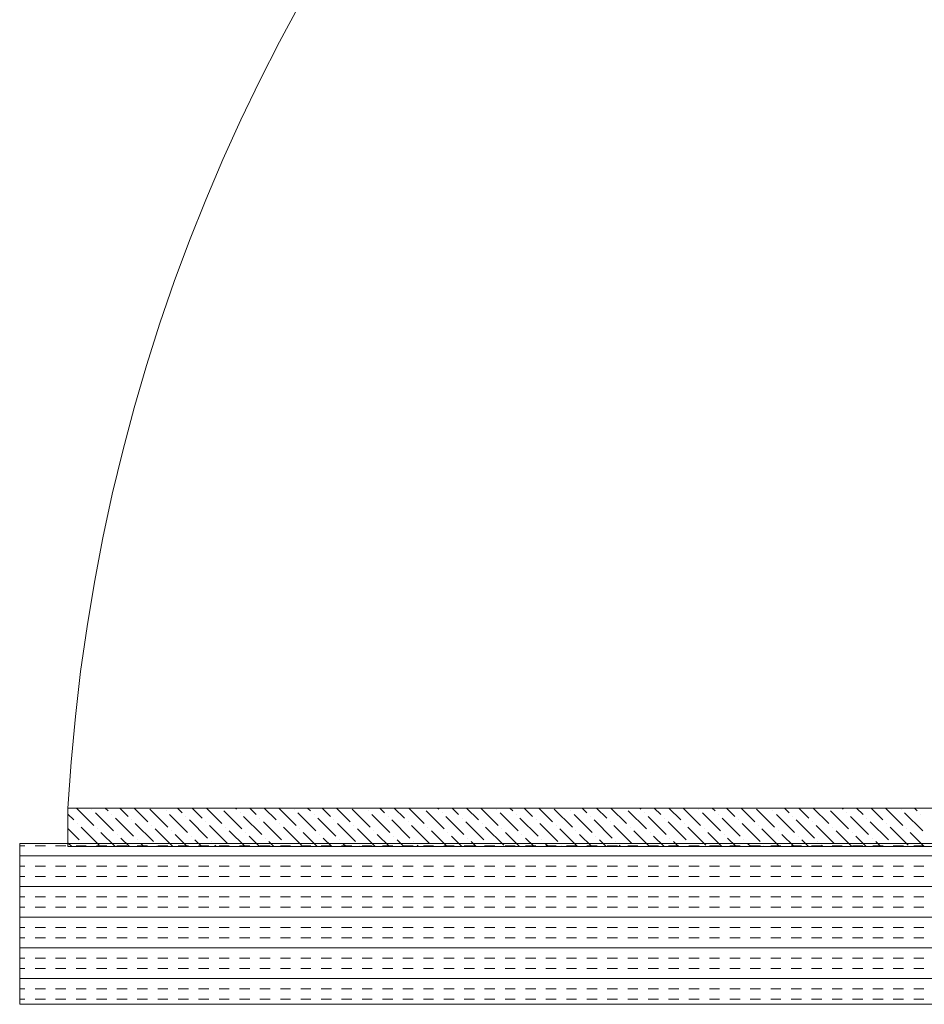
# Model space of a CAD drawing. Extents: x 3940905 to 4145695, y 925352 to 1109797.
# Tile 597 of 656: x 4013273 to 4013554, y 1100686 to 1100992. Entities that reach past the tile are written whole.
import ezdxf

# ---------------------------------------------------------------- set-up
doc = ezdxf.new("R2010")
doc.units = 0
doc.header["$LTSCALE"] = 750
doc.header["$MEASUREMENT"] = 0
doc.layers.add('CKD Equipments', color=252, linetype='CONTINUOUS', lineweight=0)

msp = doc.modelspace()

# ---------------------------------------------------------------- linework, layer by layer
at = {"layer": 'CKD Equipments'}
for p, q in [((4013288.36, 1100734.98), (4013288.36, 1100746.98)), ((4013288.36, 1100746.98), (4013857.36, 1100746.98)), ((4013873.36, 1100735.98), (4013273.36, 1100735.98)), ((4013273.36, 1100735.98), (4013273.36, 1100685.98)), ((4013857.36, 1100734.98), (4013288.36, 1100734.98)), ((4013273.36, 1100685.98), (4013873.36, 1100685.98))]:
    msp.add_line(p, q, dxfattribs=at)
at = {"layer": 'CKD Equipments', "color": 55, "linetype": 'Continuous'}
for p, q in [((4013290.99, 1100746.98), (4013296.38, 1100741.59)), ((4013295.81, 1100746.64), (4013295.81, 1100746.64)), ((4013299.97, 1100746.98), (4013300.87, 1100746.08)), ((4013304.46, 1100746.98), (4013307.04, 1100744.39)), ((4013308.95, 1100746.98), (4013313.21, 1100742.71)), ((4013313.78, 1100746.64), (4013319.39, 1100741.03)), ((4013322.42, 1100746.98), (4013323.88, 1100745.52)), ((4013326.91, 1100746.98), (4013330.05, 1100743.83)), ((4013331.4, 1100746.98), (4013336.23, 1100742.15)), ((4013340.38, 1100746.98), (4013340.72, 1100746.64)), ((4013344.87, 1100746.98), (4013346.89, 1100744.95)), ((4013349.36, 1100746.98), (4013353.06, 1100743.27)), ((4013353.85, 1100746.98), (4013359.24, 1100741.59)), ((4013358.68, 1100746.64), (4013358.68, 1100746.64)), ((4013362.83, 1100746.98), (4013363.73, 1100746.08)), ((4013367.32, 1100746.98), (4013369.9, 1100744.39)), ((4013371.81, 1100746.98), (4013376.08, 1100742.71)), ((4013376.64, 1100746.64), (4013382.25, 1100741.03)), ((4013385.28, 1100746.98), (4013386.74, 1100745.52)), ((4013389.77, 1100746.98), (4013392.91, 1100743.83)), ((4013394.26, 1100746.98), (4013399.09, 1100742.15)), ((4013403.24, 1100746.98), (4013403.58, 1100746.64)), ((4013407.73, 1100746.98), (4013409.75, 1100744.95)), ((4013412.22, 1100746.98), (4013415.93, 1100743.27)), ((4013416.71, 1100746.98), (4013422.1, 1100741.59)), ((4013421.54, 1100746.64), (4013421.54, 1100746.64)), ((4013425.69, 1100746.98), (4013426.59, 1100746.08)), ((4013430.18, 1100746.98), (4013432.76, 1100744.39)), ((4013434.67, 1100746.98), (4013438.94, 1100742.71)), ((4013439.5, 1100746.64), (4013445.11, 1100741.03)), ((4013448.14, 1100746.98), (4013449.6, 1100745.52)), ((4013452.63, 1100746.98), (4013455.78, 1100743.83)), ((4013457.12, 1100746.98), (4013461.95, 1100742.15)), ((4013466.1, 1100746.98), (4013466.44, 1100746.64)), ((4013470.59, 1100746.98), (4013472.61, 1100744.95)), ((4013475.08, 1100746.98), (4013478.79, 1100743.27)), ((4013479.57, 1100746.98), (4013484.96, 1100741.59)), ((4013484.4, 1100746.64), (4013484.4, 1100746.64)), ((4013488.55, 1100746.98), (4013489.45, 1100746.08)), ((4013493.04, 1100746.98), (4013495.63, 1100744.39)), ((4013497.53, 1100746.98), (4013501.8, 1100742.71)), ((4013502.36, 1100746.64), (4013507.97, 1100741.03)), ((4013511, 1100746.98), (4013512.46, 1100745.52)), ((4013515.49, 1100746.98), (4013518.64, 1100743.83)), ((4013519.98, 1100746.98), (4013524.81, 1100742.15)), ((4013528.96, 1100746.98), (4013529.3, 1100746.64)), ((4013533.45, 1100746.98), (4013535.48, 1100744.95)), ((4013537.94, 1100746.98), (4013541.65, 1100743.27)), ((4013542.43, 1100746.98), (4013547.82, 1100741.59)), ((4013547.26, 1100746.64), (4013547.26, 1100746.64)), ((4013551.41, 1100746.98), (4013552.31, 1100746.08)), ((4013288.36, 1100745.11), (4013290.2, 1100743.27)), ((4013296.94, 1100745.52), (4013302.55, 1100739.9)), ((4013301.99, 1100744.95), (4013301.99, 1100744.95)), ((4013303.11, 1100743.83), (4013308.72, 1100738.22)), ((4013308.16, 1100743.27), (4013308.16, 1100743.27)), ((4013318.83, 1100746.08), (4013318.83, 1100746.08)), ((4013319.95, 1100744.95), (4013325.56, 1100739.34)), ((4013325, 1100744.39), (4013325, 1100744.39)), ((4013326.12, 1100743.27), (4013331.74, 1100737.66)), ((4013336.79, 1100746.08), (4013342.4, 1100740.46)), ((4013341.84, 1100745.52), (4013341.84, 1100745.52)), ((4013342.96, 1100744.39), (4013348.57, 1100738.78)), ((4013348.01, 1100743.83), (4013348.01, 1100743.83)), ((4013359.8, 1100745.52), (4013365.41, 1100739.9)), ((4013364.85, 1100744.95), (4013364.85, 1100744.95)), ((4013365.97, 1100743.83), (4013371.59, 1100738.22)), ((4013371.02, 1100743.27), (4013371.02, 1100743.27)), ((4013381.69, 1100746.08), (4013381.69, 1100746.08)), ((4013382.81, 1100744.95), (4013388.42, 1100739.34)), ((4013387.86, 1100744.39), (4013387.86, 1100744.39)), ((4013388.98, 1100743.27), (4013394.6, 1100737.66)), ((4013399.65, 1100746.08), (4013405.26, 1100740.46)), ((4013404.7, 1100745.52), (4013404.7, 1100745.52)), ((4013405.82, 1100744.39), (4013411.44, 1100738.78)), ((4013410.87, 1100743.83), (4013410.87, 1100743.83)), ((4013422.66, 1100745.52), (4013428.27, 1100739.9)), ((4013427.71, 1100744.95), (4013427.71, 1100744.95)), ((4013428.83, 1100743.83), (4013434.45, 1100738.22)), ((4013433.89, 1100743.27), (4013433.89, 1100743.27)), ((4013444.55, 1100746.08), (4013444.55, 1100746.08)), ((4013445.67, 1100744.95), (4013451.29, 1100739.34)), ((4013450.72, 1100744.39), (4013450.72, 1100744.39)), ((4013451.85, 1100743.27), (4013457.46, 1100737.66)), ((4013462.51, 1100746.08), (4013468.12, 1100740.46)), ((4013467.56, 1100745.52), (4013467.56, 1100745.52)), ((4013468.68, 1100744.39), (4013474.3, 1100738.78)), ((4013473.74, 1100743.83), (4013473.74, 1100743.83)), ((4013485.52, 1100745.52), (4013491.14, 1100739.9)), ((4013490.57, 1100744.95), (4013490.57, 1100744.95)), ((4013491.7, 1100743.83), (4013497.31, 1100738.22)), ((4013496.75, 1100743.27), (4013496.75, 1100743.27)), ((4013507.41, 1100746.08), (4013507.41, 1100746.08)), ((4013508.53, 1100744.95), (4013514.15, 1100739.34)), ((4013513.59, 1100744.39), (4013513.59, 1100744.39)), ((4013514.71, 1100743.27), (4013520.32, 1100737.66)), ((4013525.37, 1100746.08), (4013530.98, 1100740.46)), ((4013530.42, 1100745.52), (4013530.42, 1100745.52)), ((4013531.55, 1100744.39), (4013537.16, 1100738.78)), ((4013536.6, 1100743.83), (4013536.6, 1100743.83)), ((4013548.38, 1100745.52), (4013554, 1100739.9)), ((4013553.44, 1100744.95), (4013553.44, 1100744.95)), ((4013288.36, 1100740.62), (4013291.89, 1100737.1)), ((4013291.32, 1100742.15), (4013291.32, 1100742.15)), ((4013292.45, 1100741.03), (4013298.06, 1100735.41)), ((4013297.5, 1100740.46), (4013297.5, 1100740.46)), ((4013309.28, 1100742.15), (4013314.9, 1100736.54)), ((4013314.34, 1100741.59), (4013314.34, 1100741.59)), ((4013315.46, 1100740.46), (4013320.95, 1100734.98)), ((4013331.17, 1100742.71), (4013331.17, 1100742.71)), ((4013332.3, 1100741.59), (4013337.91, 1100735.97)), ((4013337.35, 1100741.03), (4013337.35, 1100741.03)), ((4013349.13, 1100742.71), (4013354.75, 1100737.1)), ((4013354.19, 1100742.15), (4013354.19, 1100742.15)), ((4013355.31, 1100741.03), (4013360.92, 1100735.41)), ((4013360.36, 1100740.46), (4013360.36, 1100740.46)), ((4013372.15, 1100742.15), (4013377.76, 1100736.54)), ((4013377.2, 1100741.59), (4013377.2, 1100741.59)), ((4013378.32, 1100740.46), (4013383.81, 1100734.98)), ((4013394.04, 1100742.71), (4013394.04, 1100742.71)), ((4013395.16, 1100741.59), (4013400.77, 1100735.97)), ((4013400.21, 1100741.03), (4013400.21, 1100741.03)), ((4013412, 1100742.71), (4013417.61, 1100737.1)), ((4013417.05, 1100742.15), (4013417.05, 1100742.15)), ((4013418.17, 1100741.03), (4013423.78, 1100735.41)), ((4013423.22, 1100740.46), (4013423.22, 1100740.46)), ((4013435.01, 1100742.15), (4013440.62, 1100736.54)), ((4013440.06, 1100741.59), (4013440.06, 1100741.59)), ((4013441.18, 1100740.46), (4013446.67, 1100734.98)), ((4013456.9, 1100742.71), (4013456.9, 1100742.71)), ((4013458.02, 1100741.59), (4013463.63, 1100735.97)), ((4013463.07, 1100741.03), (4013463.07, 1100741.03)), ((4013474.86, 1100742.71), (4013480.47, 1100737.1)), ((4013479.91, 1100742.15), (4013479.91, 1100742.15)), ((4013481.03, 1100741.03), (4013486.64, 1100735.41)), ((4013486.08, 1100740.46), (4013486.08, 1100740.46)), ((4013497.87, 1100742.15), (4013503.48, 1100736.54)), ((4013502.92, 1100741.59), (4013502.92, 1100741.59)), ((4013504.04, 1100740.46), (4013509.53, 1100734.98)), ((4013519.76, 1100742.71), (4013519.76, 1100742.71)), ((4013520.88, 1100741.59), (4013526.49, 1100735.97)), ((4013525.93, 1100741.03), (4013525.93, 1100741.03)), ((4013537.72, 1100742.71), (4013543.33, 1100737.1)), ((4013542.77, 1100742.15), (4013542.77, 1100742.15)), ((4013543.89, 1100741.03), (4013549.51, 1100735.41)), ((4013548.95, 1100740.46), (4013548.95, 1100740.46)), ((4013298.62, 1100739.34), (4013302.99, 1100734.98)), ((4013303.67, 1100738.78), (4013303.67, 1100738.78)), ((4013304.79, 1100737.66), (4013307.48, 1100734.98)), ((4013309.85, 1100737.1), (4013309.85, 1100737.1)), ((4013320.51, 1100739.9), (4013320.51, 1100739.9)), ((4013321.63, 1100738.78), (4013325.44, 1100734.98)), ((4013326.68, 1100738.22), (4013326.68, 1100738.22)), ((4013327.81, 1100737.1), (4013329.93, 1100734.98)), ((4013338.47, 1100739.9), (4013343.4, 1100734.98)), ((4013343.52, 1100739.34), (4013343.52, 1100739.34)), ((4013344.64, 1100738.22), (4013347.89, 1100734.98)), ((4013349.7, 1100737.66), (4013349.7, 1100737.66)), ((4013361.48, 1100739.34), (4013365.85, 1100734.98)), ((4013366.53, 1100738.78), (4013366.53, 1100738.78)), ((4013367.66, 1100737.66), (4013370.34, 1100734.98)), ((4013372.71, 1100737.1), (4013372.71, 1100737.1)), ((4013383.37, 1100739.9), (4013383.37, 1100739.9)), ((4013384.49, 1100738.78), (4013388.3, 1100734.98)), ((4013389.55, 1100738.22), (4013389.55, 1100738.22)), ((4013390.67, 1100737.1), (4013392.79, 1100734.98)), ((4013401.33, 1100739.9), (4013406.26, 1100734.98)), ((4013406.38, 1100739.34), (4013406.38, 1100739.34)), ((4013407.51, 1100738.22), (4013410.75, 1100734.98)), ((4013412.56, 1100737.66), (4013412.56, 1100737.66)), ((4013424.34, 1100739.34), (4013428.71, 1100734.98)), ((4013429.4, 1100738.78), (4013429.4, 1100738.78)), ((4013430.52, 1100737.66), (4013433.2, 1100734.98)), ((4013435.57, 1100737.1), (4013435.57, 1100737.1)), ((4013446.23, 1100739.9), (4013446.23, 1100739.9)), ((4013447.36, 1100738.78), (4013451.16, 1100734.98)), ((4013452.41, 1100738.22), (4013452.41, 1100738.22)), ((4013453.53, 1100737.1), (4013455.65, 1100734.98)), ((4013464.19, 1100739.9), (4013469.12, 1100734.98)), ((4013469.25, 1100739.34), (4013469.25, 1100739.34)), ((4013470.37, 1100738.22), (4013473.61, 1100734.98)), ((4013475.42, 1100737.66), (4013475.42, 1100737.66)), ((4013487.21, 1100739.34), (4013491.57, 1100734.98)), ((4013492.26, 1100738.78), (4013492.26, 1100738.78)), ((4013493.38, 1100737.66), (4013496.06, 1100734.98)), ((4013498.43, 1100737.1), (4013498.43, 1100737.1)), ((4013509.1, 1100739.9), (4013509.1, 1100739.9)), ((4013510.22, 1100738.78), (4013514.02, 1100734.98)), ((4013515.27, 1100738.22), (4013515.27, 1100738.22)), ((4013516.39, 1100737.1), (4013518.51, 1100734.98)), ((4013527.06, 1100739.9), (4013531.98, 1100734.98)), ((4013532.11, 1100739.34), (4013532.11, 1100739.34)), ((4013533.23, 1100738.22), (4013536.47, 1100734.98)), ((4013538.28, 1100737.66), (4013538.28, 1100737.66)), ((4013550.07, 1100739.34), (4013554.43, 1100734.98)), ((4013288.36, 1100736.13), (4013289.52, 1100734.98)), ((4013293.01, 1100735.97), (4013293.01, 1100735.97)), ((4013310.97, 1100735.97), (4013311.97, 1100734.98)), ((4013316.02, 1100735.41), (4013316.02, 1100735.41)), ((4013332.86, 1100736.54), (4013332.86, 1100736.54)), ((4013333.98, 1100735.41), (4013334.42, 1100734.98)), ((4013350.82, 1100736.54), (4013352.38, 1100734.98)), ((4013355.87, 1100735.97), (4013355.87, 1100735.97)), ((4013373.83, 1100735.97), (4013374.83, 1100734.98)), ((4013378.88, 1100735.41), (4013378.88, 1100735.41)), ((4013395.72, 1100736.54), (4013395.72, 1100736.54)), ((4013396.84, 1100735.41), (4013397.28, 1100734.98)), ((4013413.68, 1100736.54), (4013415.24, 1100734.98)), ((4013418.73, 1100735.97), (4013418.73, 1100735.97)), ((4013436.69, 1100735.97), (4013437.69, 1100734.98)), ((4013441.74, 1100735.41), (4013441.74, 1100735.41)), ((4013458.58, 1100736.54), (4013458.58, 1100736.54)), ((4013459.7, 1100735.41), (4013460.14, 1100734.98)), ((4013476.54, 1100736.54), (4013478.1, 1100734.98)), ((4013481.59, 1100735.97), (4013481.59, 1100735.97)), ((4013499.55, 1100735.97), (4013500.55, 1100734.98)), ((4013504.61, 1100735.41), (4013504.61, 1100735.41)), ((4013521.44, 1100736.54), (4013521.44, 1100736.54)), ((4013522.57, 1100735.41), (4013523, 1100734.98)), ((4013539.4, 1100736.54), (4013540.96, 1100734.98)), ((4013544.46, 1100735.97), (4013544.46, 1100735.97))]:
    msp.add_line(p, q, dxfattribs=at)
at = {"layer": 'CKD Equipments', "color": 4, "linetype": 'Continuous'}
for p, q in [((4013274.99, 1100735.25), (4013273.36, 1100735.25)), ((4013281.34, 1100735.25), (4013278.16, 1100735.25)), ((4013287.69, 1100735.25), (4013284.51, 1100735.25)), ((4013294.04, 1100735.25), (4013290.86, 1100735.25)), ((4013300.39, 1100735.25), (4013297.21, 1100735.25)), ((4013306.74, 1100735.25), (4013303.56, 1100735.25)), ((4013313.09, 1100735.25), (4013309.91, 1100735.25)), ((4013319.44, 1100735.25), (4013316.26, 1100735.25)), ((4013325.79, 1100735.25), (4013322.61, 1100735.25)), ((4013332.14, 1100735.25), (4013328.96, 1100735.25)), ((4013338.49, 1100735.25), (4013335.31, 1100735.25)), ((4013344.84, 1100735.25), (4013341.66, 1100735.25)), ((4013351.19, 1100735.25), (4013348.01, 1100735.25)), ((4013357.54, 1100735.25), (4013354.36, 1100735.25)), ((4013363.89, 1100735.25), (4013360.71, 1100735.25)), ((4013370.24, 1100735.25), (4013367.06, 1100735.25)), ((4013376.59, 1100735.25), (4013373.41, 1100735.25)), ((4013382.94, 1100735.25), (4013379.76, 1100735.25)), ((4013389.29, 1100735.25), (4013386.11, 1100735.25)), ((4013395.64, 1100735.25), (4013392.46, 1100735.25)), ((4013401.99, 1100735.25), (4013398.81, 1100735.25)), ((4013408.34, 1100735.25), (4013405.16, 1100735.25)), ((4013414.69, 1100735.25), (4013411.51, 1100735.25)), ((4013421.04, 1100735.25), (4013417.86, 1100735.25)), ((4013427.39, 1100735.25), (4013424.21, 1100735.25)), ((4013433.74, 1100735.25), (4013430.56, 1100735.25)), ((4013440.09, 1100735.25), (4013436.91, 1100735.25)), ((4013446.44, 1100735.25), (4013443.26, 1100735.25)), ((4013452.79, 1100735.25), (4013449.61, 1100735.25)), ((4013459.14, 1100735.25), (4013455.96, 1100735.25)), ((4013465.49, 1100735.25), (4013462.31, 1100735.25)), ((4013471.84, 1100735.25), (4013468.66, 1100735.25)), ((4013478.19, 1100735.25), (4013475.01, 1100735.25)), ((4013484.54, 1100735.25), (4013481.36, 1100735.25)), ((4013490.89, 1100735.25), (4013487.71, 1100735.25)), ((4013497.24, 1100735.25), (4013494.06, 1100735.25)), ((4013503.59, 1100735.25), (4013500.41, 1100735.25)), ((4013509.94, 1100735.25), (4013506.76, 1100735.25)), ((4013516.29, 1100735.25), (4013513.11, 1100735.25)), ((4013522.64, 1100735.25), (4013519.46, 1100735.25)), ((4013528.99, 1100735.25), (4013525.81, 1100735.25)), ((4013535.34, 1100735.25), (4013532.16, 1100735.25)), ((4013541.69, 1100735.25), (4013538.51, 1100735.25)), ((4013548.04, 1100735.25), (4013544.86, 1100735.25)), ((4013554.39, 1100735.25), (4013551.21, 1100735.25)), ((4013873.36, 1100732.07), (4013273.36, 1100732.07)), ((4013274.99, 1100728.9), (4013273.36, 1100728.9)), ((4013281.34, 1100728.9), (4013278.16, 1100728.9)), ((4013287.69, 1100728.9), (4013284.51, 1100728.9)), ((4013294.04, 1100728.9), (4013290.86, 1100728.9)), ((4013300.39, 1100728.9), (4013297.21, 1100728.9)), ((4013306.74, 1100728.9), (4013303.56, 1100728.9)), ((4013313.09, 1100728.9), (4013309.91, 1100728.9)), ((4013319.44, 1100728.9), (4013316.26, 1100728.9)), ((4013325.79, 1100728.9), (4013322.61, 1100728.9)), ((4013332.14, 1100728.9), (4013328.96, 1100728.9)), ((4013338.49, 1100728.9), (4013335.31, 1100728.9)), ((4013344.84, 1100728.9), (4013341.66, 1100728.9)), ((4013351.19, 1100728.9), (4013348.01, 1100728.9)), ((4013357.54, 1100728.9), (4013354.36, 1100728.9)), ((4013363.89, 1100728.9), (4013360.71, 1100728.9)), ((4013370.24, 1100728.9), (4013367.06, 1100728.9)), ((4013376.59, 1100728.9), (4013373.41, 1100728.9)), ((4013382.94, 1100728.9), (4013379.76, 1100728.9)), ((4013389.29, 1100728.9), (4013386.11, 1100728.9)), ((4013395.64, 1100728.9), (4013392.46, 1100728.9)), ((4013401.99, 1100728.9), (4013398.81, 1100728.9)), ((4013408.34, 1100728.9), (4013405.16, 1100728.9)), ((4013414.69, 1100728.9), (4013411.51, 1100728.9)), ((4013421.04, 1100728.9), (4013417.86, 1100728.9)), ((4013427.39, 1100728.9), (4013424.21, 1100728.9)), ((4013433.74, 1100728.9), (4013430.56, 1100728.9)), ((4013440.09, 1100728.9), (4013436.91, 1100728.9)), ((4013446.44, 1100728.9), (4013443.26, 1100728.9)), ((4013452.79, 1100728.9), (4013449.61, 1100728.9)), ((4013459.14, 1100728.9), (4013455.96, 1100728.9)), ((4013465.49, 1100728.9), (4013462.31, 1100728.9)), ((4013471.84, 1100728.9), (4013468.66, 1100728.9)), ((4013478.19, 1100728.9), (4013475.01, 1100728.9)), ((4013484.54, 1100728.9), (4013481.36, 1100728.9)), ((4013490.89, 1100728.9), (4013487.71, 1100728.9)), ((4013497.24, 1100728.9), (4013494.06, 1100728.9)), ((4013503.59, 1100728.9), (4013500.41, 1100728.9)), ((4013509.94, 1100728.9), (4013506.76, 1100728.9)), ((4013516.29, 1100728.9), (4013513.11, 1100728.9)), ((4013522.64, 1100728.9), (4013519.46, 1100728.9)), ((4013528.99, 1100728.9), (4013525.81, 1100728.9)), ((4013535.34, 1100728.9), (4013532.16, 1100728.9)), ((4013541.69, 1100728.9), (4013538.51, 1100728.9)), ((4013548.04, 1100728.9), (4013544.86, 1100728.9)), ((4013554.39, 1100728.9), (4013551.21, 1100728.9)), ((4013274.99, 1100725.72), (4013273.36, 1100725.72)), ((4013281.34, 1100725.72), (4013278.16, 1100725.72)), ((4013287.69, 1100725.72), (4013284.51, 1100725.72)), ((4013294.04, 1100725.72), (4013290.86, 1100725.72)), ((4013300.39, 1100725.72), (4013297.21, 1100725.72)), ((4013306.74, 1100725.72), (4013303.56, 1100725.72)), ((4013313.09, 1100725.72), (4013309.91, 1100725.72)), ((4013319.44, 1100725.72), (4013316.26, 1100725.72)), ((4013325.79, 1100725.72), (4013322.61, 1100725.72)), ((4013332.14, 1100725.72), (4013328.96, 1100725.72)), ((4013338.49, 1100725.72), (4013335.31, 1100725.72)), ((4013344.84, 1100725.72), (4013341.66, 1100725.72)), ((4013351.19, 1100725.72), (4013348.01, 1100725.72)), ((4013357.54, 1100725.72), (4013354.36, 1100725.72)), ((4013363.89, 1100725.72), (4013360.71, 1100725.72)), ((4013370.24, 1100725.72), (4013367.06, 1100725.72)), ((4013376.59, 1100725.72), (4013373.41, 1100725.72)), ((4013382.94, 1100725.72), (4013379.76, 1100725.72)), ((4013389.29, 1100725.72), (4013386.11, 1100725.72)), ((4013395.64, 1100725.72), (4013392.46, 1100725.72)), ((4013401.99, 1100725.72), (4013398.81, 1100725.72)), ((4013408.34, 1100725.72), (4013405.16, 1100725.72)), ((4013414.69, 1100725.72), (4013411.51, 1100725.72)), ((4013421.04, 1100725.72), (4013417.86, 1100725.72)), ((4013427.39, 1100725.72), (4013424.21, 1100725.72)), ((4013433.74, 1100725.72), (4013430.56, 1100725.72)), ((4013440.09, 1100725.72), (4013436.91, 1100725.72)), ((4013446.44, 1100725.72), (4013443.26, 1100725.72)), ((4013452.79, 1100725.72), (4013449.61, 1100725.72)), ((4013459.14, 1100725.72), (4013455.96, 1100725.72)), ((4013465.49, 1100725.72), (4013462.31, 1100725.72)), ((4013471.84, 1100725.72), (4013468.66, 1100725.72)), ((4013478.19, 1100725.72), (4013475.01, 1100725.72)), ((4013484.54, 1100725.72), (4013481.36, 1100725.72)), ((4013490.89, 1100725.72), (4013487.71, 1100725.72)), ((4013497.24, 1100725.72), (4013494.06, 1100725.72)), ((4013503.59, 1100725.72), (4013500.41, 1100725.72)), ((4013509.94, 1100725.72), (4013506.76, 1100725.72)), ((4013516.29, 1100725.72), (4013513.11, 1100725.72)), ((4013522.64, 1100725.72), (4013519.46, 1100725.72)), ((4013528.99, 1100725.72), (4013525.81, 1100725.72)), ((4013535.34, 1100725.72), (4013532.16, 1100725.72)), ((4013541.69, 1100725.72), (4013538.51, 1100725.72)), ((4013548.04, 1100725.72), (4013544.86, 1100725.72)), ((4013554.39, 1100725.72), (4013551.21, 1100725.72)), ((4013873.36, 1100722.55), (4013273.36, 1100722.55)), ((4013274.99, 1100719.37), (4013273.36, 1100719.37)), ((4013281.34, 1100719.37), (4013278.16, 1100719.37)), ((4013287.69, 1100719.37), (4013284.51, 1100719.37)), ((4013294.04, 1100719.37), (4013290.86, 1100719.37)), ((4013300.39, 1100719.37), (4013297.21, 1100719.37)), ((4013306.74, 1100719.37), (4013303.56, 1100719.37)), ((4013313.09, 1100719.37), (4013309.91, 1100719.37)), ((4013319.44, 1100719.37), (4013316.26, 1100719.37)), ((4013325.79, 1100719.37), (4013322.61, 1100719.37)), ((4013332.14, 1100719.37), (4013328.96, 1100719.37)), ((4013338.49, 1100719.37), (4013335.31, 1100719.37)), ((4013344.84, 1100719.37), (4013341.66, 1100719.37)), ((4013351.19, 1100719.37), (4013348.01, 1100719.37)), ((4013357.54, 1100719.37), (4013354.36, 1100719.37)), ((4013363.89, 1100719.37), (4013360.71, 1100719.37)), ((4013370.24, 1100719.37), (4013367.06, 1100719.37)), ((4013376.59, 1100719.37), (4013373.41, 1100719.37)), ((4013382.94, 1100719.37), (4013379.76, 1100719.37)), ((4013389.29, 1100719.37), (4013386.11, 1100719.37)), ((4013395.64, 1100719.37), (4013392.46, 1100719.37)), ((4013401.99, 1100719.37), (4013398.81, 1100719.37)), ((4013408.34, 1100719.37), (4013405.16, 1100719.37)), ((4013414.69, 1100719.37), (4013411.51, 1100719.37)), ((4013421.04, 1100719.37), (4013417.86, 1100719.37)), ((4013427.39, 1100719.37), (4013424.21, 1100719.37)), ((4013433.74, 1100719.37), (4013430.56, 1100719.37)), ((4013440.09, 1100719.37), (4013436.91, 1100719.37)), ((4013446.44, 1100719.37), (4013443.26, 1100719.37)), ((4013452.79, 1100719.37), (4013449.61, 1100719.37)), ((4013459.14, 1100719.37), (4013455.96, 1100719.37)), ((4013465.49, 1100719.37), (4013462.31, 1100719.37)), ((4013471.84, 1100719.37), (4013468.66, 1100719.37)), ((4013478.19, 1100719.37), (4013475.01, 1100719.37)), ((4013484.54, 1100719.37), (4013481.36, 1100719.37)), ((4013490.89, 1100719.37), (4013487.71, 1100719.37)), ((4013497.24, 1100719.37), (4013494.06, 1100719.37)), ((4013503.59, 1100719.37), (4013500.41, 1100719.37)), ((4013509.94, 1100719.37), (4013506.76, 1100719.37)), ((4013516.29, 1100719.37), (4013513.11, 1100719.37)), ((4013522.64, 1100719.37), (4013519.46, 1100719.37)), ((4013528.99, 1100719.37), (4013525.81, 1100719.37)), ((4013535.34, 1100719.37), (4013532.16, 1100719.37)), ((4013541.69, 1100719.37), (4013538.51, 1100719.37)), ((4013548.04, 1100719.37), (4013544.86, 1100719.37)), ((4013554.39, 1100719.37), (4013551.21, 1100719.37)), ((4013274.99, 1100716.2), (4013273.36, 1100716.2)), ((4013281.34, 1100716.2), (4013278.16, 1100716.2)), ((4013287.69, 1100716.2), (4013284.51, 1100716.2)), ((4013294.04, 1100716.2), (4013290.86, 1100716.2)), ((4013300.39, 1100716.2), (4013297.21, 1100716.2)), ((4013306.74, 1100716.2), (4013303.56, 1100716.2)), ((4013313.09, 1100716.2), (4013309.91, 1100716.2)), ((4013319.44, 1100716.2), (4013316.26, 1100716.2)), ((4013325.79, 1100716.2), (4013322.61, 1100716.2)), ((4013332.14, 1100716.2), (4013328.96, 1100716.2)), ((4013338.49, 1100716.2), (4013335.31, 1100716.2)), ((4013344.84, 1100716.2), (4013341.66, 1100716.2)), ((4013351.19, 1100716.2), (4013348.01, 1100716.2)), ((4013357.54, 1100716.2), (4013354.36, 1100716.2)), ((4013363.89, 1100716.2), (4013360.71, 1100716.2)), ((4013370.24, 1100716.2), (4013367.06, 1100716.2)), ((4013376.59, 1100716.2), (4013373.41, 1100716.2)), ((4013382.94, 1100716.2), (4013379.76, 1100716.2)), ((4013389.29, 1100716.2), (4013386.11, 1100716.2)), ((4013395.64, 1100716.2), (4013392.46, 1100716.2)), ((4013401.99, 1100716.2), (4013398.81, 1100716.2)), ((4013408.34, 1100716.2), (4013405.16, 1100716.2)), ((4013414.69, 1100716.2), (4013411.51, 1100716.2)), ((4013421.04, 1100716.2), (4013417.86, 1100716.2)), ((4013427.39, 1100716.2), (4013424.21, 1100716.2)), ((4013433.74, 1100716.2), (4013430.56, 1100716.2)), ((4013440.09, 1100716.2), (4013436.91, 1100716.2)), ((4013446.44, 1100716.2), (4013443.26, 1100716.2)), ((4013452.79, 1100716.2), (4013449.61, 1100716.2)), ((4013459.14, 1100716.2), (4013455.96, 1100716.2)), ((4013465.49, 1100716.2), (4013462.31, 1100716.2)), ((4013471.84, 1100716.2), (4013468.66, 1100716.2)), ((4013478.19, 1100716.2), (4013475.01, 1100716.2)), ((4013484.54, 1100716.2), (4013481.36, 1100716.2)), ((4013490.89, 1100716.2), (4013487.71, 1100716.2)), ((4013497.24, 1100716.2), (4013494.06, 1100716.2)), ((4013503.59, 1100716.2), (4013500.41, 1100716.2)), ((4013509.94, 1100716.2), (4013506.76, 1100716.2)), ((4013516.29, 1100716.2), (4013513.11, 1100716.2)), ((4013522.64, 1100716.2), (4013519.46, 1100716.2)), ((4013528.99, 1100716.2), (4013525.81, 1100716.2)), ((4013535.34, 1100716.2), (4013532.16, 1100716.2)), ((4013541.69, 1100716.2), (4013538.51, 1100716.2)), ((4013548.04, 1100716.2), (4013544.86, 1100716.2)), ((4013554.39, 1100716.2), (4013551.21, 1100716.2)), ((4013873.36, 1100713.02), (4013273.36, 1100713.02)), ((4013274.99, 1100709.85), (4013273.36, 1100709.85)), ((4013281.34, 1100709.85), (4013278.16, 1100709.85)), ((4013287.69, 1100709.85), (4013284.51, 1100709.85)), ((4013294.04, 1100709.85), (4013290.86, 1100709.85)), ((4013300.39, 1100709.85), (4013297.21, 1100709.85)), ((4013306.74, 1100709.85), (4013303.56, 1100709.85)), ((4013313.09, 1100709.85), (4013309.91, 1100709.85)), ((4013319.44, 1100709.85), (4013316.26, 1100709.85)), ((4013325.79, 1100709.85), (4013322.61, 1100709.85)), ((4013332.14, 1100709.85), (4013328.96, 1100709.85)), ((4013338.49, 1100709.85), (4013335.31, 1100709.85)), ((4013344.84, 1100709.85), (4013341.66, 1100709.85)), ((4013351.19, 1100709.85), (4013348.01, 1100709.85)), ((4013357.54, 1100709.85), (4013354.36, 1100709.85)), ((4013363.89, 1100709.85), (4013360.71, 1100709.85)), ((4013370.24, 1100709.85), (4013367.06, 1100709.85)), ((4013376.59, 1100709.85), (4013373.41, 1100709.85)), ((4013382.94, 1100709.85), (4013379.76, 1100709.85)), ((4013389.29, 1100709.85), (4013386.11, 1100709.85)), ((4013395.64, 1100709.85), (4013392.46, 1100709.85)), ((4013401.99, 1100709.85), (4013398.81, 1100709.85)), ((4013408.34, 1100709.85), (4013405.16, 1100709.85)), ((4013414.69, 1100709.85), (4013411.51, 1100709.85)), ((4013421.04, 1100709.85), (4013417.86, 1100709.85)), ((4013427.39, 1100709.85), (4013424.21, 1100709.85)), ((4013433.74, 1100709.85), (4013430.56, 1100709.85)), ((4013440.09, 1100709.85), (4013436.91, 1100709.85)), ((4013446.44, 1100709.85), (4013443.26, 1100709.85)), ((4013452.79, 1100709.85), (4013449.61, 1100709.85)), ((4013459.14, 1100709.85), (4013455.96, 1100709.85)), ((4013465.49, 1100709.85), (4013462.31, 1100709.85)), ((4013471.84, 1100709.85), (4013468.66, 1100709.85)), ((4013478.19, 1100709.85), (4013475.01, 1100709.85)), ((4013484.54, 1100709.85), (4013481.36, 1100709.85)), ((4013490.89, 1100709.85), (4013487.71, 1100709.85)), ((4013497.24, 1100709.85), (4013494.06, 1100709.85)), ((4013503.59, 1100709.85), (4013500.41, 1100709.85)), ((4013509.94, 1100709.85), (4013506.76, 1100709.85)), ((4013516.29, 1100709.85), (4013513.11, 1100709.85)), ((4013522.64, 1100709.85), (4013519.46, 1100709.85)), ((4013528.99, 1100709.85), (4013525.81, 1100709.85)), ((4013535.34, 1100709.85), (4013532.16, 1100709.85)), ((4013541.69, 1100709.85), (4013538.51, 1100709.85)), ((4013548.04, 1100709.85), (4013544.86, 1100709.85)), ((4013554.39, 1100709.85), (4013551.21, 1100709.85)), ((4013274.99, 1100706.67), (4013273.36, 1100706.67)), ((4013281.34, 1100706.67), (4013278.16, 1100706.67)), ((4013287.69, 1100706.67), (4013284.51, 1100706.67)), ((4013294.04, 1100706.67), (4013290.86, 1100706.67)), ((4013300.39, 1100706.67), (4013297.21, 1100706.67)), ((4013306.74, 1100706.67), (4013303.56, 1100706.67)), ((4013313.09, 1100706.67), (4013309.91, 1100706.67)), ((4013319.44, 1100706.67), (4013316.26, 1100706.67)), ((4013325.79, 1100706.67), (4013322.61, 1100706.67)), ((4013332.14, 1100706.67), (4013328.96, 1100706.67)), ((4013338.49, 1100706.67), (4013335.31, 1100706.67)), ((4013344.84, 1100706.67), (4013341.66, 1100706.67)), ((4013351.19, 1100706.67), (4013348.01, 1100706.67)), ((4013357.54, 1100706.67), (4013354.36, 1100706.67)), ((4013363.89, 1100706.67), (4013360.71, 1100706.67)), ((4013370.24, 1100706.67), (4013367.06, 1100706.67)), ((4013376.59, 1100706.67), (4013373.41, 1100706.67)), ((4013382.94, 1100706.67), (4013379.76, 1100706.67)), ((4013389.29, 1100706.67), (4013386.11, 1100706.67)), ((4013395.64, 1100706.67), (4013392.46, 1100706.67)), ((4013401.99, 1100706.67), (4013398.81, 1100706.67)), ((4013408.34, 1100706.67), (4013405.16, 1100706.67)), ((4013414.69, 1100706.67), (4013411.51, 1100706.67)), ((4013421.04, 1100706.67), (4013417.86, 1100706.67)), ((4013427.39, 1100706.67), (4013424.21, 1100706.67)), ((4013433.74, 1100706.67), (4013430.56, 1100706.67)), ((4013440.09, 1100706.67), (4013436.91, 1100706.67)), ((4013446.44, 1100706.67), (4013443.26, 1100706.67)), ((4013452.79, 1100706.67), (4013449.61, 1100706.67)), ((4013459.14, 1100706.67), (4013455.96, 1100706.67)), ((4013465.49, 1100706.67), (4013462.31, 1100706.67)), ((4013471.84, 1100706.67), (4013468.66, 1100706.67)), ((4013478.19, 1100706.67), (4013475.01, 1100706.67)), ((4013484.54, 1100706.67), (4013481.36, 1100706.67)), ((4013490.89, 1100706.67), (4013487.71, 1100706.67)), ((4013497.24, 1100706.67), (4013494.06, 1100706.67)), ((4013503.59, 1100706.67), (4013500.41, 1100706.67)), ((4013509.94, 1100706.67), (4013506.76, 1100706.67)), ((4013516.29, 1100706.67), (4013513.11, 1100706.67)), ((4013522.64, 1100706.67), (4013519.46, 1100706.67)), ((4013528.99, 1100706.67), (4013525.81, 1100706.67)), ((4013535.34, 1100706.67), (4013532.16, 1100706.67)), ((4013541.69, 1100706.67), (4013538.51, 1100706.67)), ((4013548.04, 1100706.67), (4013544.86, 1100706.67)), ((4013554.39, 1100706.67), (4013551.21, 1100706.67)), ((4013873.36, 1100703.5), (4013273.36, 1100703.5)), ((4013274.99, 1100700.32), (4013273.36, 1100700.32)), ((4013281.34, 1100700.32), (4013278.16, 1100700.32)), ((4013287.69, 1100700.32), (4013284.51, 1100700.32)), ((4013294.04, 1100700.32), (4013290.86, 1100700.32)), ((4013300.39, 1100700.32), (4013297.21, 1100700.32)), ((4013306.74, 1100700.32), (4013303.56, 1100700.32)), ((4013313.09, 1100700.32), (4013309.91, 1100700.32)), ((4013319.44, 1100700.32), (4013316.26, 1100700.32)), ((4013325.79, 1100700.32), (4013322.61, 1100700.32)), ((4013332.14, 1100700.32), (4013328.96, 1100700.32)), ((4013338.49, 1100700.32), (4013335.31, 1100700.32)), ((4013344.84, 1100700.32), (4013341.66, 1100700.32)), ((4013351.19, 1100700.32), (4013348.01, 1100700.32)), ((4013357.54, 1100700.32), (4013354.36, 1100700.32)), ((4013363.89, 1100700.32), (4013360.71, 1100700.32)), ((4013370.24, 1100700.32), (4013367.06, 1100700.32)), ((4013376.59, 1100700.32), (4013373.41, 1100700.32)), ((4013382.94, 1100700.32), (4013379.76, 1100700.32)), ((4013389.29, 1100700.32), (4013386.11, 1100700.32)), ((4013395.64, 1100700.32), (4013392.46, 1100700.32)), ((4013401.99, 1100700.32), (4013398.81, 1100700.32)), ((4013408.34, 1100700.32), (4013405.16, 1100700.32)), ((4013414.69, 1100700.32), (4013411.51, 1100700.32)), ((4013421.04, 1100700.32), (4013417.86, 1100700.32)), ((4013427.39, 1100700.32), (4013424.21, 1100700.32)), ((4013433.74, 1100700.32), (4013430.56, 1100700.32)), ((4013440.09, 1100700.32), (4013436.91, 1100700.32)), ((4013446.44, 1100700.32), (4013443.26, 1100700.32)), ((4013452.79, 1100700.32), (4013449.61, 1100700.32)), ((4013459.14, 1100700.32), (4013455.96, 1100700.32)), ((4013465.49, 1100700.32), (4013462.31, 1100700.32)), ((4013471.84, 1100700.32), (4013468.66, 1100700.32)), ((4013478.19, 1100700.32), (4013475.01, 1100700.32)), ((4013484.54, 1100700.32), (4013481.36, 1100700.32)), ((4013490.89, 1100700.32), (4013487.71, 1100700.32)), ((4013497.24, 1100700.32), (4013494.06, 1100700.32)), ((4013503.59, 1100700.32), (4013500.41, 1100700.32)), ((4013509.94, 1100700.32), (4013506.76, 1100700.32)), ((4013516.29, 1100700.32), (4013513.11, 1100700.32)), ((4013522.64, 1100700.32), (4013519.46, 1100700.32)), ((4013528.99, 1100700.32), (4013525.81, 1100700.32)), ((4013535.34, 1100700.32), (4013532.16, 1100700.32)), ((4013541.69, 1100700.32), (4013538.51, 1100700.32)), ((4013548.04, 1100700.32), (4013544.86, 1100700.32)), ((4013554.39, 1100700.32), (4013551.21, 1100700.32)), ((4013274.99, 1100697.15), (4013273.36, 1100697.15)), ((4013281.34, 1100697.15), (4013278.16, 1100697.15)), ((4013287.69, 1100697.15), (4013284.51, 1100697.15)), ((4013294.04, 1100697.15), (4013290.86, 1100697.15)), ((4013300.39, 1100697.15), (4013297.21, 1100697.15)), ((4013306.74, 1100697.15), (4013303.56, 1100697.15)), ((4013313.09, 1100697.15), (4013309.91, 1100697.15)), ((4013319.44, 1100697.15), (4013316.26, 1100697.15)), ((4013325.79, 1100697.15), (4013322.61, 1100697.15)), ((4013332.14, 1100697.15), (4013328.96, 1100697.15)), ((4013338.49, 1100697.15), (4013335.31, 1100697.15)), ((4013344.84, 1100697.15), (4013341.66, 1100697.15)), ((4013351.19, 1100697.15), (4013348.01, 1100697.15)), ((4013357.54, 1100697.15), (4013354.36, 1100697.15)), ((4013363.89, 1100697.15), (4013360.71, 1100697.15)), ((4013370.24, 1100697.15), (4013367.06, 1100697.15)), ((4013376.59, 1100697.15), (4013373.41, 1100697.15)), ((4013382.94, 1100697.15), (4013379.76, 1100697.15)), ((4013389.29, 1100697.15), (4013386.11, 1100697.15)), ((4013395.64, 1100697.15), (4013392.46, 1100697.15)), ((4013401.99, 1100697.15), (4013398.81, 1100697.15)), ((4013408.34, 1100697.15), (4013405.16, 1100697.15)), ((4013414.69, 1100697.15), (4013411.51, 1100697.15)), ((4013421.04, 1100697.15), (4013417.86, 1100697.15)), ((4013427.39, 1100697.15), (4013424.21, 1100697.15)), ((4013433.74, 1100697.15), (4013430.56, 1100697.15)), ((4013440.09, 1100697.15), (4013436.91, 1100697.15)), ((4013446.44, 1100697.15), (4013443.26, 1100697.15)), ((4013452.79, 1100697.15), (4013449.61, 1100697.15)), ((4013459.14, 1100697.15), (4013455.96, 1100697.15)), ((4013465.49, 1100697.15), (4013462.31, 1100697.15)), ((4013471.84, 1100697.15), (4013468.66, 1100697.15)), ((4013478.19, 1100697.15), (4013475.01, 1100697.15)), ((4013484.54, 1100697.15), (4013481.36, 1100697.15)), ((4013490.89, 1100697.15), (4013487.71, 1100697.15)), ((4013497.24, 1100697.15), (4013494.06, 1100697.15)), ((4013503.59, 1100697.15), (4013500.41, 1100697.15)), ((4013509.94, 1100697.15), (4013506.76, 1100697.15)), ((4013516.29, 1100697.15), (4013513.11, 1100697.15)), ((4013522.64, 1100697.15), (4013519.46, 1100697.15)), ((4013528.99, 1100697.15), (4013525.81, 1100697.15)), ((4013535.34, 1100697.15), (4013532.16, 1100697.15)), ((4013541.69, 1100697.15), (4013538.51, 1100697.15)), ((4013548.04, 1100697.15), (4013544.86, 1100697.15)), ((4013554.39, 1100697.15), (4013551.21, 1100697.15)), ((4013873.36, 1100693.97), (4013273.36, 1100693.97)), ((4013274.99, 1100690.8), (4013273.36, 1100690.8)), ((4013281.34, 1100690.8), (4013278.16, 1100690.8)), ((4013287.69, 1100690.8), (4013284.51, 1100690.8)), ((4013294.04, 1100690.8), (4013290.86, 1100690.8)), ((4013300.39, 1100690.8), (4013297.21, 1100690.8)), ((4013306.74, 1100690.8), (4013303.56, 1100690.8)), ((4013313.09, 1100690.8), (4013309.91, 1100690.8)), ((4013319.44, 1100690.8), (4013316.26, 1100690.8)), ((4013325.79, 1100690.8), (4013322.61, 1100690.8)), ((4013332.14, 1100690.8), (4013328.96, 1100690.8)), ((4013338.49, 1100690.8), (4013335.31, 1100690.8)), ((4013344.84, 1100690.8), (4013341.66, 1100690.8)), ((4013351.19, 1100690.8), (4013348.01, 1100690.8)), ((4013357.54, 1100690.8), (4013354.36, 1100690.8)), ((4013363.89, 1100690.8), (4013360.71, 1100690.8)), ((4013370.24, 1100690.8), (4013367.06, 1100690.8)), ((4013376.59, 1100690.8), (4013373.41, 1100690.8)), ((4013382.94, 1100690.8), (4013379.76, 1100690.8)), ((4013389.29, 1100690.8), (4013386.11, 1100690.8)), ((4013395.64, 1100690.8), (4013392.46, 1100690.8)), ((4013401.99, 1100690.8), (4013398.81, 1100690.8)), ((4013408.34, 1100690.8), (4013405.16, 1100690.8)), ((4013414.69, 1100690.8), (4013411.51, 1100690.8)), ((4013421.04, 1100690.8), (4013417.86, 1100690.8)), ((4013427.39, 1100690.8), (4013424.21, 1100690.8)), ((4013433.74, 1100690.8), (4013430.56, 1100690.8)), ((4013440.09, 1100690.8), (4013436.91, 1100690.8)), ((4013446.44, 1100690.8), (4013443.26, 1100690.8)), ((4013452.79, 1100690.8), (4013449.61, 1100690.8)), ((4013459.14, 1100690.8), (4013455.96, 1100690.8)), ((4013465.49, 1100690.8), (4013462.31, 1100690.8)), ((4013471.84, 1100690.8), (4013468.66, 1100690.8)), ((4013478.19, 1100690.8), (4013475.01, 1100690.8)), ((4013484.54, 1100690.8), (4013481.36, 1100690.8)), ((4013490.89, 1100690.8), (4013487.71, 1100690.8)), ((4013497.24, 1100690.8), (4013494.06, 1100690.8)), ((4013503.59, 1100690.8), (4013500.41, 1100690.8)), ((4013509.94, 1100690.8), (4013506.76, 1100690.8)), ((4013516.29, 1100690.8), (4013513.11, 1100690.8)), ((4013522.64, 1100690.8), (4013519.46, 1100690.8)), ((4013528.99, 1100690.8), (4013525.81, 1100690.8)), ((4013535.34, 1100690.8), (4013532.16, 1100690.8)), ((4013541.69, 1100690.8), (4013538.51, 1100690.8)), ((4013548.04, 1100690.8), (4013544.86, 1100690.8)), ((4013554.39, 1100690.8), (4013551.21, 1100690.8)), ((4013274.99, 1100687.62), (4013273.36, 1100687.62)), ((4013281.34, 1100687.62), (4013278.16, 1100687.62)), ((4013287.69, 1100687.62), (4013284.51, 1100687.62)), ((4013294.04, 1100687.62), (4013290.86, 1100687.62)), ((4013300.39, 1100687.62), (4013297.21, 1100687.62)), ((4013306.74, 1100687.62), (4013303.56, 1100687.62)), ((4013313.09, 1100687.62), (4013309.91, 1100687.62)), ((4013319.44, 1100687.62), (4013316.26, 1100687.62)), ((4013325.79, 1100687.62), (4013322.61, 1100687.62)), ((4013332.14, 1100687.62), (4013328.96, 1100687.62)), ((4013338.49, 1100687.62), (4013335.31, 1100687.62)), ((4013344.84, 1100687.62), (4013341.66, 1100687.62)), ((4013351.19, 1100687.62), (4013348.01, 1100687.62)), ((4013357.54, 1100687.62), (4013354.36, 1100687.62)), ((4013363.89, 1100687.62), (4013360.71, 1100687.62)), ((4013370.24, 1100687.62), (4013367.06, 1100687.62)), ((4013376.59, 1100687.62), (4013373.41, 1100687.62)), ((4013382.94, 1100687.62), (4013379.76, 1100687.62)), ((4013389.29, 1100687.62), (4013386.11, 1100687.62)), ((4013395.64, 1100687.62), (4013392.46, 1100687.62)), ((4013401.99, 1100687.62), (4013398.81, 1100687.62)), ((4013408.34, 1100687.62), (4013405.16, 1100687.62)), ((4013414.69, 1100687.62), (4013411.51, 1100687.62)), ((4013421.04, 1100687.62), (4013417.86, 1100687.62)), ((4013427.39, 1100687.62), (4013424.21, 1100687.62)), ((4013433.74, 1100687.62), (4013430.56, 1100687.62)), ((4013440.09, 1100687.62), (4013436.91, 1100687.62)), ((4013446.44, 1100687.62), (4013443.26, 1100687.62)), ((4013452.79, 1100687.62), (4013449.61, 1100687.62)), ((4013459.14, 1100687.62), (4013455.96, 1100687.62)), ((4013465.49, 1100687.62), (4013462.31, 1100687.62)), ((4013471.84, 1100687.62), (4013468.66, 1100687.62)), ((4013478.19, 1100687.62), (4013475.01, 1100687.62)), ((4013484.54, 1100687.62), (4013481.36, 1100687.62)), ((4013490.89, 1100687.62), (4013487.71, 1100687.62)), ((4013497.24, 1100687.62), (4013494.06, 1100687.62)), ((4013503.59, 1100687.62), (4013500.41, 1100687.62)), ((4013509.94, 1100687.62), (4013506.76, 1100687.62)), ((4013516.29, 1100687.62), (4013513.11, 1100687.62)), ((4013522.64, 1100687.62), (4013519.46, 1100687.62)), ((4013528.99, 1100687.62), (4013525.81, 1100687.62)), ((4013535.34, 1100687.62), (4013532.16, 1100687.62)), ((4013541.69, 1100687.62), (4013538.51, 1100687.62)), ((4013548.04, 1100687.62), (4013544.86, 1100687.62)), ((4013554.39, 1100687.62), (4013551.21, 1100687.62))]:
    msp.add_line(p, q, dxfattribs=at)
at = {"layer": 'CKD Equipments'}
msp.add_arc((4013871.58, 1100713.93), 584.15, 91.10035, 176.75704, dxfattribs=at)

doc.saveas('drawing.dxf')
